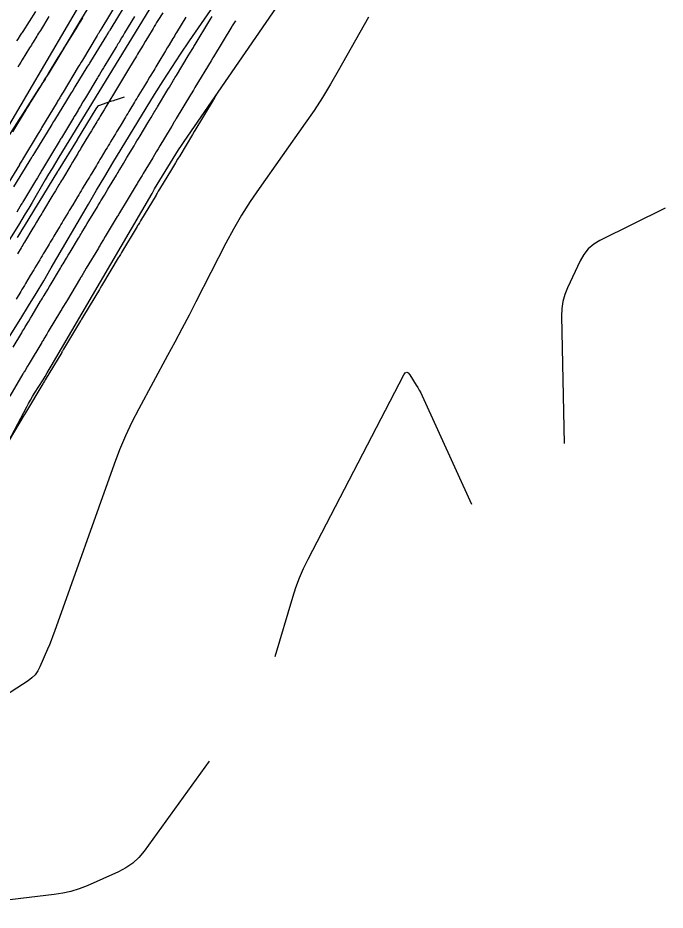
# Model space of a CAD drawing. Extents: x 1005228 to 1008882, y 1883389 to 1885754.
# Drawn here: x 1008612 to 1008699.8, y 1885127.2 to 1885248.1 of the extents above; entities that cross this region are included whole.
import ezdxf

# ---------------------------------------------------------------- set-up
doc = ezdxf.new("R2010")
doc.units = 0
for name, color, linetype in [('ATDIMS', 7, 'Continuous'), ('C-ANNO-NOTE', 7, 'Continuous'), ('S_BRIDGE', 7, 'Continuous'), ('TSOBSTACLE', 7, 'Continuous')]:
    doc.layers.add(name, color=color, linetype=linetype)

msp = doc.modelspace()

# ---------------------------------------------------------------- linework, layer by layer
at = {"layer": 'ATDIMS'}
for points in [[(1008611.32, 1885232.69), (1008612.91, 1885235.28), (1008613.08, 1885235.55), (1008613.25, 1885235.82), (1008613.58, 1885236.36), (1008613.75, 1885236.63), (1008613.91, 1885236.9), (1008615.21, 1885239.01), (1008615.45, 1885239.4), (1008615.69, 1885239.8), (1008615.94, 1885240.19), (1008616.18, 1885240.59), (1008617.5, 1885242.73), (1008617.66, 1885243), (1008617.82, 1885243.26), (1008618.14, 1885243.78), (1008618.22, 1885243.91), (1008618.31, 1885244.04), (1008618.39, 1885244.18), (1008618.47, 1885244.31), (1008620.13, 1885247.01), (1008620.29, 1885247.27), (1008620.45, 1885247.52), (1008620.76, 1885248.04), (1008620.84, 1885248.17)], [(1008627.84, 1885248.32), (1008626.49, 1885246.08), (1008626.29, 1885245.74), (1008626.09, 1885245.41), (1008625.69, 1885244.75), (1008625.59, 1885244.58), (1008625.49, 1885244.42), (1008625.39, 1885244.25), (1008625.29, 1885244.09), (1008623.83, 1885241.67), (1008623.64, 1885241.36), (1008623.46, 1885241.06), (1008623.1, 1885240.45), (1008623, 1885240.3), (1008622.91, 1885240.15), (1008622.82, 1885240), (1008622.73, 1885239.85), (1008621.18, 1885237.27), (1008621.01, 1885237), (1008620.84, 1885236.72), (1008620.5, 1885236.15), (1008620.42, 1885236.02), (1008620.34, 1885235.88), (1008620.26, 1885235.75), (1008620.18, 1885235.62), (1008619.78, 1885234.95), (1008619.62, 1885234.69), (1008619.54, 1885234.55), (1008617.93, 1885231.88), (1008617.85, 1885231.75), (1008617.77, 1885231.61), (1008617.69, 1885231.48), (1008617.61, 1885231.35), (1008617.22, 1885230.69), (1008616.98, 1885230.3), (1008615.36, 1885227.6), (1008615.28, 1885227.47), (1008615.2, 1885227.34), (1008615.12, 1885227.22), (1008615.05, 1885227.09), (1008614.66, 1885226.44), (1008614.42, 1885226.05), (1008612.79, 1885223.33), (1008612.71, 1885223.2), (1008612.64, 1885223.07), (1008612.56, 1885222.95), (1008612.48, 1885222.82), (1008612.1, 1885222.18), (1008611.87, 1885221.79)], [(1008639.06, 1885237.89), (1008638.54, 1885237.03), (1008638.49, 1885236.94), (1008636.02, 1885232.84), (1008635.94, 1885232.71), (1008635.7, 1885232.32), (1008633.96, 1885229.43), (1008633.68, 1885228.96), (1008633.4, 1885228.49), (1008633.11, 1885228.03), (1008632.83, 1885227.56), (1008631.22, 1885224.88), (1008631.06, 1885224.62), (1008630.91, 1885224.36), (1008630.83, 1885224.23), (1008630.75, 1885224.1), (1008628.64, 1885220.6), (1008628.49, 1885220.34), (1008628.34, 1885220.09), (1008628.26, 1885219.97), (1008628.19, 1885219.84), (1008626.07, 1885216.31), (1008625.92, 1885216.07), (1008625.74, 1885215.76), (1008625.63, 1885215.58), (1008623.49, 1885212.02), (1008623.35, 1885211.79), (1008623.17, 1885211.49), (1008623.07, 1885211.32), (1008620.92, 1885207.73), (1008620.78, 1885207.51), (1008620.65, 1885207.28), (1008620.58, 1885207.17), (1008620.51, 1885207.05), (1008618.34, 1885203.43), (1008618.21, 1885203.22), (1008618.05, 1885202.95), (1008617.99, 1885202.84), (1008617.96, 1885202.79), (1008615.73, 1885199.06), (1008615.62, 1885198.89), (1008615.46, 1885198.63), (1008615.41, 1885198.54), (1008613.06, 1885194.6), (1008612.91, 1885194.36), (1008612.88, 1885194.3), (1008610.71, 1885190.67)]]:
    msp.add_lwpolyline(points, dxfattribs=at)
at = {"layer": 'C-ANNO-NOTE'}
for points in [[(1008608.13, 1885200.6), (1008612.4, 1885207.38), (1008613.45, 1885209.08), (1008614.5, 1885210.78), (1008615.53, 1885212.5), (1008616.55, 1885214.23), (1008621.59, 1885222.88), (1008622.69, 1885224.75), (1008623.8, 1885226.61), (1008624.91, 1885228.47), (1008626.04, 1885230.32), (1008630.56, 1885237.72), (1008631.7, 1885239.56), (1008632.87, 1885241.39), (1008634.06, 1885243.2), (1008635.28, 1885244.99), (1008640.59, 1885252.69)], [(1008631.13, 1885251.42), (1008617.57, 1885229.23), (1008617.11, 1885228.47), (1008616.65, 1885227.71), (1008616.19, 1885226.94), (1008615.74, 1885226.17), (1008613.95, 1885223.09), (1008613.49, 1885222.33), (1008613.03, 1885221.56), (1008612.57, 1885220.8), (1008612.1, 1885220.04), (1008599.15, 1885199.47)], [(1008610.5, 1885232.95), (1008621.52, 1885251.79)], [(1008659.55, 1885248.22), (1008655.46, 1885240.92), (1008654.41, 1885239.11), (1008653.32, 1885237.32), (1008652.18, 1885235.57), (1008650.99, 1885233.85), (1008644.71, 1885225), (1008643.49, 1885223.21), (1008642.33, 1885221.38), (1008641.24, 1885219.5), (1008640.22, 1885217.59), (1008636.16, 1885209.64), (1008635.22, 1885207.81), (1008634.26, 1885205.99), (1008633.3, 1885204.17), (1008632.32, 1885202.36), (1008628.4, 1885195.13), (1008627.46, 1885193.31), (1008626.59, 1885191.46), (1008625.79, 1885189.57), (1008625.06, 1885187.65), (1008616.99, 1885164.96), (1008616.76, 1885164.36), (1008616.53, 1885163.75), (1008616.29, 1885163.15), (1008616.04, 1885162.55), (1008615.02, 1885160.17), (1008614.73, 1885159.61), (1008614.37, 1885159.1), (1008613.93, 1885158.66), (1008613.42, 1885158.28), (1008601.44, 1885150.55)], [(1008699.77, 1885222.32), (1008690.92, 1885217.93), (1008690.08, 1885217.43), (1008689.35, 1885216.8), (1008688.74, 1885216.06), (1008688.26, 1885215.21), (1008686.54, 1885211.55), (1008686.17, 1885210.63), (1008685.91, 1885209.68), (1008685.76, 1885208.71), (1008685.73, 1885207.71), (1008686.07, 1885190.45), (1008686.07, 1885190.45), (1008686.07, 1885190.44)], [(1008646.9, 1885161.56), (1008649.28, 1885169.59), (1008649.71, 1885170.92), (1008650.2, 1885172.22), (1008650.75, 1885173.5), (1008651.36, 1885174.75), (1008664.33, 1885199.72), (1008664.53, 1885200), (1008664.73, 1885200.1), (1008664.94, 1885200.02), (1008665.15, 1885199.76), (1008666.03, 1885198.36), (1008666.24, 1885198.01), (1008666.44, 1885197.65), (1008666.63, 1885197.28), (1008666.81, 1885196.91), (1008673.51, 1885182.23)], [(1008637.96, 1885147.37), (1008629.15, 1885135.2), (1008628.42, 1885134.32), (1008627.6, 1885133.55), (1008626.67, 1885132.91), (1008625.66, 1885132.38), (1008621.4, 1885130.51), (1008620.32, 1885130.08), (1008619.22, 1885129.74), (1008618.1, 1885129.48), (1008616.95, 1885129.3), (1008599.24, 1885127.2)]]:
    msp.add_lwpolyline(points, dxfattribs=at)
at = {"layer": 'S_BRIDGE'}
msp.add_lwpolyline([(1008598.72, 1885168.09), (1008613.22, 1885195.39), (1008613.47, 1885195.87), (1008613.74, 1885196.33), (1008614.01, 1885196.8), (1008614.29, 1885197.25), (1008615.44, 1885199.07), (1008615.72, 1885199.53), (1008616, 1885199.99), (1008616.28, 1885200.45), (1008616.55, 1885200.91), (1008630.22, 1885224.33), (1008630.56, 1885224.93), (1008630.92, 1885225.52), (1008631.27, 1885226.12), (1008631.63, 1885226.71), (1008633.07, 1885229.06), (1008633.44, 1885229.65), (1008633.81, 1885230.23), (1008634.19, 1885230.81), (1008634.58, 1885231.38), (1008650.31, 1885254.22)], dxfattribs=at)
at = {"layer": 'TSOBSTACLE'}
for points in [[(1008622.83, 1885251.62), (1008620.3, 1885247.43), (1008620.26, 1885247.37), (1008617.7, 1885243.12), (1008617.69, 1885243.1), (1008616.11, 1885240.48), (1008616.01, 1885240.32), (1008615.91, 1885240.15), (1008615.81, 1885239.99), (1008615.7, 1885239.83), (1008615.29, 1885239.18), (1008615.08, 1885238.86), (1008614.88, 1885238.54), (1008612.44, 1885234.72), (1008612.38, 1885234.64), (1008609.79, 1885230.59)], [(1008625.34, 1885249.97), (1008623.4, 1885246.76), (1008623.19, 1885246.41), (1008622.98, 1885246.07), (1008622.93, 1885245.98), (1008622.88, 1885245.9), (1008622.82, 1885245.81), (1008622.77, 1885245.73), (1008620.77, 1885242.4), (1008620.58, 1885242.09), (1008620.4, 1885241.78), (1008620.3, 1885241.63), (1008620.21, 1885241.48), (1008618.15, 1885238.05), (1008617.98, 1885237.78), (1008617.77, 1885237.43), (1008617.69, 1885237.3), (1008617.41, 1885236.83), (1008617.33, 1885236.7), (1008615.24, 1885233.22), (1008615.16, 1885233.09), (1008615.08, 1885232.96), (1008614.85, 1885232.58), (1008614.78, 1885232.45), (1008612.66, 1885228.94), (1008612.59, 1885228.82), (1008612.52, 1885228.7), (1008612.26, 1885228.27), (1008612.22, 1885228.21), (1008610.09, 1885224.67)], [(1008626.94, 1885250.45), (1008624.77, 1885246.92), (1008624.62, 1885246.68), (1008624.47, 1885246.44), (1008624.44, 1885246.38), (1008624.4, 1885246.32), (1008624.36, 1885246.26), (1008624.32, 1885246.2), (1008624.1, 1885245.83), (1008624.02, 1885245.71), (1008621.86, 1885242.2), (1008621.79, 1885242.07), (1008621.71, 1885241.94), (1008621.47, 1885241.56), (1008621.39, 1885241.43), (1008619.74, 1885238.75), (1008619.46, 1885238.29), (1008619.17, 1885237.83), (1008618.89, 1885237.36), (1008618.61, 1885236.9), (1008616.99, 1885234.27), (1008616.86, 1885234.06), (1008616.61, 1885233.65), (1008616.48, 1885233.44), (1008614.4, 1885230.06), (1008614.26, 1885229.84), (1008614.04, 1885229.48), (1008614, 1885229.4), (1008613.95, 1885229.33), (1008613.91, 1885229.26), (1008613.86, 1885229.19), (1008613.64, 1885228.82), (1008613.5, 1885228.6), (1008611.44, 1885225.23)], [(1008611.89, 1885244.99), (1008612.06, 1885245.25), (1008612.39, 1885245.76), (1008612.47, 1885245.89), (1008612.55, 1885246.02), (1008612.64, 1885246.15), (1008612.72, 1885246.28), (1008614.46, 1885249)], [(1008631.65, 1885248.81), (1008631, 1885247.74), (1008630.83, 1885247.47), (1008630.67, 1885247.2), (1008630.51, 1885246.93), (1008630.35, 1885246.67), (1008629.58, 1885245.39), (1008629.28, 1885244.9), (1008628.99, 1885244.41), (1008628.39, 1885243.43), (1008628.24, 1885243.18), (1008628.1, 1885242.94), (1008627.95, 1885242.69), (1008627.8, 1885242.45), (1008626.89, 1885240.93), (1008626.62, 1885240.48), (1008626.34, 1885240.03), (1008625.8, 1885239.12), (1008625.66, 1885238.9), (1008625.52, 1885238.67), (1008625.39, 1885238.45), (1008625.25, 1885238.22), (1008624.21, 1885236.5), (1008623.96, 1885236.08), (1008623.71, 1885235.66), (1008623.19, 1885234.81), (1008623.07, 1885234.61), (1008622.95, 1885234.41), (1008622.83, 1885234.21), (1008622.71, 1885234.01), (1008622.23, 1885233.2), (1008621.99, 1885232.8), (1008621.75, 1885232.4), (1008620.62, 1885230.54), (1008620.5, 1885230.34), (1008620.38, 1885230.14), (1008620.26, 1885229.94), (1008620.14, 1885229.74), (1008619.66, 1885228.94), (1008619.42, 1885228.54), (1008619.18, 1885228.15), (1008618.05, 1885226.27), (1008617.93, 1885226.07), (1008617.81, 1885225.87), (1008617.69, 1885225.67), (1008617.58, 1885225.47), (1008617.1, 1885224.68), (1008616.86, 1885224.28), (1008616.62, 1885223.89), (1008615.49, 1885221.99), (1008615.37, 1885221.8), (1008615.25, 1885221.6), (1008615.13, 1885221.4), (1008615.01, 1885221.2), (1008614.54, 1885220.41), (1008614.3, 1885220.02), (1008614.06, 1885219.62), (1008612.92, 1885217.72), (1008612.8, 1885217.52), (1008612.68, 1885217.33), (1008612.57, 1885217.13), (1008612.45, 1885216.93), (1008611.98, 1885216.15)], [(1008641.51, 1885247.73), (1008641.07, 1885247.02), (1008641.03, 1885246.94), (1008638.56, 1885242.85), (1008638.47, 1885242.71), (1008638.21, 1885242.28), (1008636.02, 1885238.66), (1008635.97, 1885238.58), (1008635.93, 1885238.5), (1008635.88, 1885238.41), (1008635.83, 1885238.33), (1008635.53, 1885237.84), (1008635.43, 1885237.67), (1008633.49, 1885234.46), (1008633.42, 1885234.35), (1008633.35, 1885234.23), (1008633.29, 1885234.12), (1008633.22, 1885234.01), (1008632.87, 1885233.44), (1008632.67, 1885233.1), (1008631.27, 1885230.77), (1008631.03, 1885230.37), (1008630.79, 1885229.97), (1008630.54, 1885229.57), (1008630.3, 1885229.17), (1008629.01, 1885227.03), (1008628.85, 1885226.76), (1008628.69, 1885226.5), (1008628.38, 1885225.97), (1008628.3, 1885225.84), (1008628.22, 1885225.71), (1008628.14, 1885225.58), (1008628.06, 1885225.44), (1008626.44, 1885222.75), (1008626.2, 1885222.36), (1008625.81, 1885221.7), (1008625.73, 1885221.57), (1008625.65, 1885221.44), (1008625.57, 1885221.31), (1008625.49, 1885221.18), (1008623.87, 1885218.47), (1008623.63, 1885218.08), (1008623.24, 1885217.43), (1008623.17, 1885217.3), (1008623.09, 1885217.17), (1008623.01, 1885217.05), (1008622.93, 1885216.92), (1008621.3, 1885214.19), (1008621.06, 1885213.81), (1008620.68, 1885213.16), (1008620.6, 1885213.04), (1008620.53, 1885212.91), (1008620.45, 1885212.78), (1008620.37, 1885212.65), (1008618.73, 1885209.91), (1008618.5, 1885209.53), (1008618.12, 1885208.89), (1008618.04, 1885208.77), (1008617.96, 1885208.64), (1008617.89, 1885208.51), (1008617.81, 1885208.38), (1008616.15, 1885205.62), (1008615.93, 1885205.24), (1008615.55, 1885204.62), (1008615.48, 1885204.49), (1008615.41, 1885204.37), (1008615.33, 1885204.24), (1008615.26, 1885204.12), (1008613.55, 1885201.26), (1008613.34, 1885200.91), (1008612.99, 1885200.33), (1008612.92, 1885200.21), (1008612.85, 1885200.1), (1008612.78, 1885199.98), (1008612.71, 1885199.86), (1008610.91, 1885196.86)], [(1008611.37, 1885203.47), (1008612.56, 1885205.45), (1008612.67, 1885205.64), (1008612.79, 1885205.84), (1008612.91, 1885206.04), (1008613.03, 1885206.23), (1008613.49, 1885207.01), (1008613.73, 1885207.41), (1008613.96, 1885207.8), (1008615.11, 1885209.72), (1008615.23, 1885209.91), (1008615.35, 1885210.11), (1008615.47, 1885210.31), (1008615.59, 1885210.51), (1008616.06, 1885211.29), (1008616.3, 1885211.69), (1008616.53, 1885212.08), (1008617.67, 1885213.99), (1008617.79, 1885214.18), (1008617.91, 1885214.38), (1008618.03, 1885214.58), (1008618.15, 1885214.78), (1008618.62, 1885215.57), (1008618.86, 1885215.96), (1008619.1, 1885216.36), (1008620.24, 1885218.25), (1008620.36, 1885218.45), (1008620.47, 1885218.65), (1008620.59, 1885218.85), (1008620.71, 1885219.05), (1008621.19, 1885219.84), (1008621.43, 1885220.24), (1008621.66, 1885220.63), (1008622.8, 1885222.52), (1008622.92, 1885222.72), (1008623.04, 1885222.92), (1008623.16, 1885223.12), (1008623.28, 1885223.31), (1008623.76, 1885224.11), (1008623.99, 1885224.51), (1008624.23, 1885224.9), (1008625.37, 1885226.79), (1008625.49, 1885226.98), (1008625.61, 1885227.18), (1008625.73, 1885227.38), (1008625.85, 1885227.58), (1008626.32, 1885228.38), (1008626.56, 1885228.78), (1008626.8, 1885229.18), (1008627.77, 1885230.78), (1008627.97, 1885231.12), (1008628.17, 1885231.45), (1008628.38, 1885231.78), (1008628.58, 1885232.12), (1008629.64, 1885233.87), (1008629.86, 1885234.24), (1008630.08, 1885234.61), (1008630.52, 1885235.35), (1008630.63, 1885235.53), (1008630.74, 1885235.71), (1008630.86, 1885235.9), (1008630.97, 1885236.08), (1008632.37, 1885238.4), (1008632.56, 1885238.72), (1008632.75, 1885239.03), (1008633.13, 1885239.66), (1008633.22, 1885239.82), (1008633.32, 1885239.98), (1008633.41, 1885240.13), (1008633.51, 1885240.29), (1008635.12, 1885242.96), (1008635.35, 1885243.35), (1008635.74, 1885243.98), (1008635.81, 1885244.11), (1008635.89, 1885244.24), (1008635.97, 1885244.37), (1008636.04, 1885244.49), (1008637.9, 1885247.57), (1008638.13, 1885247.94), (1008638.35, 1885248.31)], [(1008634.77, 1885248.19), (1008633.53, 1885246.13), (1008633.41, 1885245.93), (1008633.28, 1885245.72), (1008633.16, 1885245.51), (1008633.03, 1885245.3), (1008632.53, 1885244.48), (1008632.28, 1885244.06), (1008632.03, 1885243.65), (1008630.99, 1885241.92), (1008630.85, 1885241.69), (1008630.71, 1885241.46), (1008630.57, 1885241.23), (1008630.43, 1885240.99), (1008629.87, 1885240.06), (1008629.59, 1885239.6), (1008629.31, 1885239.14), (1008628.44, 1885237.7), (1008628.29, 1885237.45), (1008628.13, 1885237.19), (1008627.98, 1885236.94), (1008627.83, 1885236.68), (1008627.21, 1885235.67), (1008627.06, 1885235.41), (1008626.91, 1885235.16), (1008626.76, 1885234.91), (1008626.6, 1885234.65), (1008625.88, 1885233.46), (1008625.72, 1885233.19), (1008625.56, 1885232.93), (1008625.4, 1885232.66), (1008625.24, 1885232.39), (1008624.6, 1885231.32), (1008624.44, 1885231.06), (1008624.28, 1885230.79), (1008624.12, 1885230.52), (1008623.96, 1885230.26), (1008623.31, 1885229.19), (1008623.15, 1885228.93), (1008622.99, 1885228.66), (1008622.83, 1885228.39), (1008622.67, 1885228.13), (1008622.03, 1885227.06), (1008621.87, 1885226.79), (1008621.71, 1885226.53), (1008621.55, 1885226.26), (1008621.39, 1885225.99), (1008620.75, 1885224.93), (1008620.59, 1885224.66), (1008620.43, 1885224.39), (1008620.27, 1885224.13), (1008620.11, 1885223.86), (1008619.46, 1885222.79), (1008619.3, 1885222.53), (1008619.14, 1885222.26), (1008618.98, 1885221.99), (1008618.82, 1885221.73), (1008618.18, 1885220.66), (1008618.02, 1885220.39), (1008617.86, 1885220.12), (1008617.7, 1885219.86), (1008617.54, 1885219.59), (1008616.9, 1885218.52), (1008616.74, 1885218.26), (1008616.58, 1885217.99), (1008616.42, 1885217.72), (1008616.26, 1885217.46), (1008615.62, 1885216.39), (1008615.46, 1885216.12), (1008615.3, 1885215.85), (1008615.14, 1885215.59), (1008614.98, 1885215.32), (1008614.34, 1885214.26), (1008614.18, 1885213.99), (1008614.02, 1885213.72), (1008613.86, 1885213.46), (1008613.7, 1885213.19), (1008613.06, 1885212.12), (1008612.9, 1885211.85), (1008612.74, 1885211.58), (1008612.58, 1885211.32), (1008612.42, 1885211.05), (1008611.78, 1885209.98)], [(1008616.24, 1885248.32), (1008615.07, 1885246.41), (1008614.95, 1885246.22), (1008614.83, 1885246.02), (1008614.7, 1885245.82), (1008614.58, 1885245.62), (1008614.1, 1885244.83), (1008613.97, 1885244.63), (1008613.85, 1885244.43), (1008613.73, 1885244.24), (1008613.61, 1885244.04), (1008612.62, 1885242.43), (1008612.42, 1885242.1), (1008612.21, 1885241.77), (1008612.01, 1885241.44)], [(1008626.45, 1885237.38), (1008625.34, 1885237.01), (1008625.16, 1885236.95), (1008624.97, 1885236.89), (1008624.78, 1885236.83), (1008624.6, 1885236.76), (1008622.94, 1885236.21), (1008622.9, 1885236.19), (1008622.86, 1885236.17), (1008622.83, 1885236.13), (1008622.8, 1885236.1), (1008622.61, 1885235.77), (1008620.06, 1885231.64), (1008620.04, 1885231.6), (1008617.47, 1885227.42), (1008617.43, 1885227.35), (1008617.4, 1885227.3), (1008614.84, 1885223.13), (1008614.77, 1885223.02), (1008612.86, 1885219.9), (1008612.54, 1885219.38), (1008612.23, 1885218.87), (1008611.91, 1885218.35)]]:
    msp.add_lwpolyline(points, dxfattribs=at)

doc.saveas('drawing.dxf')
